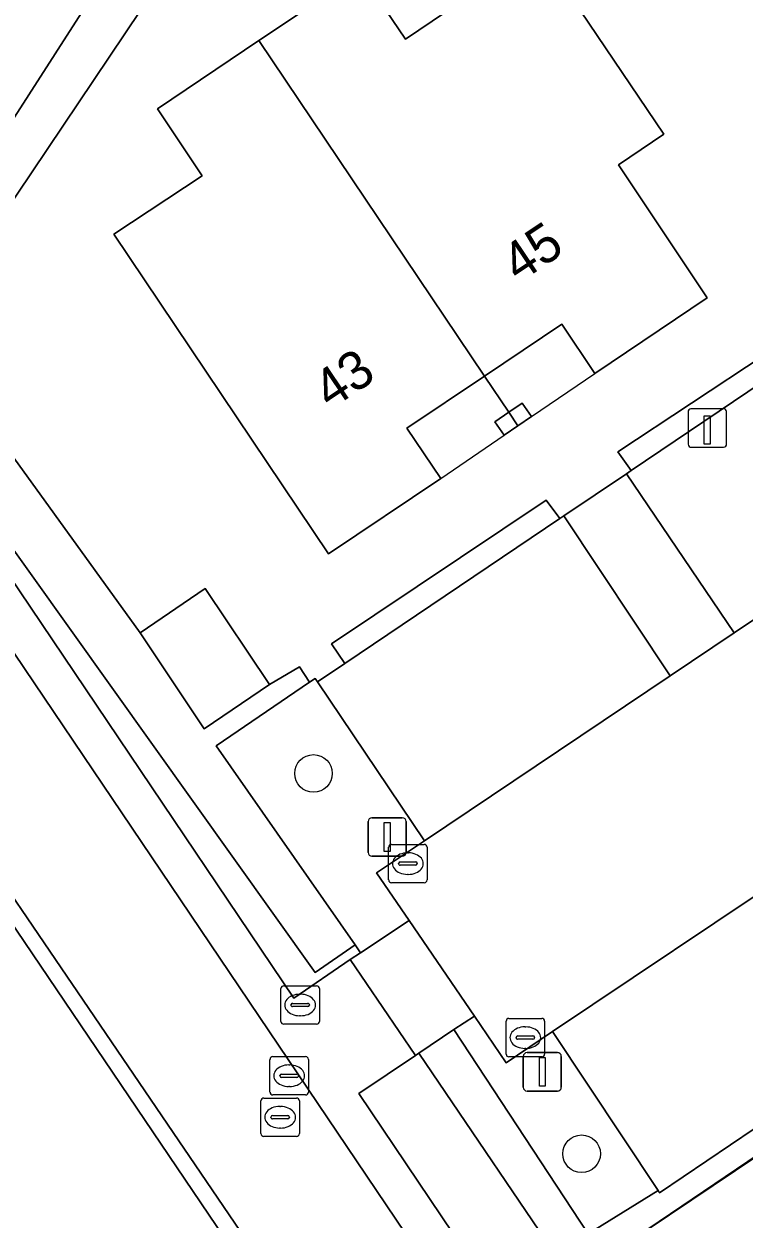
# Model space of a CAD drawing. Extents: x 158793 to 159888, y 384317 to 385256.
# Drawn here: x 158945.21 to 158963.94, y 384679.81 to 384710.92 of the extents above; entities that cross this region are included whole.
import ezdxf

# ---------------------------------------------------------------- set-up
doc = ezdxf.new("R2010")
doc.units = 0
for name, color, linetype in [('IMGEO_Berm_groen', 7, 'Continuous'), ('IMGEO_Boom', 7, 'Continuous'), ('IMGEO_Erf', 7, 'Continuous'), ('IMGEO_Groenvoorziening', 7, 'Continuous'), ('IMGEO_Haag', 7, 'Continuous'), ('IMGEO_Kolk', 7, 'Continuous'), ('IMGEO_Laadpaal', 7, 'Continuous'), ('IMGEO_Lichtmast', 7, 'Continuous'), ('IMGEO_Pand', 7, 'Continuous'), ('IMGEO_Pand_nummerreeks', 7, 'Continuous'), ('IMGEO_Pand_overbouw', 7, 'Continuous'), ('IMGEO_Parkeervlak_open', 7, 'Continuous'), ('IMGEO_Rijbaan_lokaal_open', 7, 'Continuous'), ('IMGEO_Rioolput', 7, 'Continuous'), ('IMGEO_Voetpad_halfverhard', 7, 'Continuous'), ('IMGEO_Voetpad_op_trap', 7, 'Continuous'), ('IMGEO_Voetpad_open', 7, 'Continuous')]:
    doc.layers.add(name, color=color, linetype=linetype)

msp = doc.modelspace()

# ---------------------------------------------------------------- linework, layer by layer
at = {"layer": 'IMGEO_Berm_groen'}
msp.add_lwpolyline([(158942.526, 384699.967), (158952.229, 384685.559), (158953.693, 384686.565), (158953.964, 384686.744), (158953.822, 384686.947), (158952.786, 384686.235), (158941.142, 384702.551), (158965.512, 384740.522)], dxfattribs=at)
at = {"layer": 'IMGEO_Boom'}
for centre in [(158952.741, 384691.413), (158959.716, 384681.512)]:
    msp.add_circle(centre, 0.489, dxfattribs=at)
at = {"layer": 'IMGEO_Erf'}
for points in [[(158949.45, 384713.078), (158942.598, 384702.871), (158948.229, 384695.075), (158949.925, 384696.227), (158951.593, 384693.727), (158952.375, 384694.187), (158952.639, 384693.793), (158952.782, 384693.887), (158952.843, 384693.8), (158953.553, 384694.278), (158953.207, 384694.787), (158958.791, 384698.529), (158959.147, 384698.046), (158959.251, 384698.116), (158960.884, 384699.216), (158961.002, 384699.296), (158960.66, 384699.787), (158964.489, 384702.315)], [(158991.832, 384700.418), (158977.899, 384691.005), (158978.017, 384690.809), (158979.73, 384688.292), (158978.026, 384687.132), (158976.326, 384689.664), (158970.085, 384685.407), (158969.689, 384685.861), (158969.61, 384685.808), (158968.087, 384684.781), (158967.901, 384684.656), (158968.288, 384684.196), (158967.066, 384683.335), (158968.128, 384681.745), (158965.665, 384680.099), (158964.603, 384681.689), (158960.312, 384678.787)], [(158970.042, 384650.292), (158941.462, 384692.581)]]:
    msp.add_lwpolyline(points, dxfattribs=at)
for points in [[(158961.859, 384708.055), (158960.676, 384707.255), (158962.987, 384703.797), (158960.062, 384701.827), (158959.198, 384703.109), (158957.19, 384701.758), (158955.173, 384700.402), (158956.052, 384699.091), (158953.129, 384697.13), (158947.547, 384705.451), (158949.843, 384706.973), (158948.68, 384708.713), (158951.323, 384710.489), (158953.966, 384712.265), (158955.134, 384710.528), (158958.604, 384712.879)], [(158958.174, 384701.053), (158958.413, 384700.702), (158958.061, 384700.462), (158957.7, 384700.216), (158957.461, 384700.567), (158957.824, 384700.814)]]:
    msp.add_lwpolyline(points, close=True, dxfattribs=at)
at = {"layer": 'IMGEO_Groenvoorziening'}
for points in [[(158965.491, 384739.134), (158966.078, 384738.835), (158966.613, 384739.202), (158965.512, 384740.522), (158941.142, 384702.551), (158952.786, 384686.235), (158953.822, 384686.947), (158950.206, 384692.135), (158952.639, 384693.793), (158952.375, 384694.187), (158951.593, 384693.727), (158949.898, 384692.576), (158948.229, 384695.075), (158942.598, 384702.871), (158949.45, 384713.078), (158955.43, 384722.46), (158959.613, 384729.029), (158959.225, 384729.429)], [(158964.816, 384701.864), (158964.489, 384702.315), (158960.66, 384699.787), (158961.002, 384699.296)], [(158959.147, 384698.046), (158958.791, 384698.529), (158953.207, 384694.787), (158953.553, 384694.278)], [(158952.843, 384693.8), (158952.782, 384693.887), (158952.639, 384693.793), (158950.206, 384692.135), (158953.822, 384686.947), (158953.964, 384686.744), (158955.232, 384687.583), (158954.382, 384688.829), (158955.626, 384689.662)], [(158958.961, 384684.691), (158957.755, 384683.883), (158956.927, 384685.098), (158956.395, 384684.743), (158959.891, 384679.427), (158961.705, 384680.553)], [(158967.066, 384683.335), (158968.288, 384684.196), (158967.901, 384684.656), (158961.741, 384680.499), (158961.705, 384680.553), (158959.891, 384679.427), (158956.395, 384684.743), (158955.484, 384684.134), (158959.482, 384678.23), (158960.312, 384678.787), (158964.603, 384681.689)], [(158955.484, 384684.134), (158955.391, 384684.072), (158953.921, 384683.081), (158971.449, 384657.024), (158988.039, 384668.203), (158987.037, 384669.652), (158988.632, 384670.744), (158988.838, 384670.885), (158988.717, 384671.076), (158987.567, 384670.347), (158987.078, 384671.028), (158984.575, 384669.342), (158985.168, 384668.461), (158971.956, 384659.812), (158967.571, 384666.287), (158959.482, 384678.23)]]:
    msp.add_lwpolyline(points, close=True, dxfattribs=at)
for points in [[(158922.109, 384671.989), (158924.962, 384667.694), (158929.431, 384670.782), (158930.599, 384671.589), (158928.67, 384674.688), (158928.077, 384675.641), (158930.702, 384677.442), (158927, 384683.401), (158941.507, 384693.215), (158970.058, 384651.22), (158977.555, 384656.193), (158975.853, 384658.793), (158971.165, 384655.643), (158941.388, 384699.818)], [(158941.462, 384692.581), (158970.042, 384650.292), (158977.807, 384655.577), (158986.56, 384661.35), (158997.226, 384645.658), (159005.347, 384633.805), (158991.18, 384624.297), (158986.877, 384630.783), (158982.198, 384627.503), (158982.566, 384626.956), (158986.69, 384629.795), (158990.973, 384623.592), (159006.114, 384633.802), (158986.551, 384662.087), (158978.394, 384656.739), (158978.554, 384656.496), (158977.714, 384655.951), (158977.555, 384656.193), (158970.058, 384651.22), (158941.507, 384693.215)]]:
    msp.add_lwpolyline(points, dxfattribs=at)
at = {"layer": 'IMGEO_Haag'}
for points in [[(158965.491, 384739.134), (158966.078, 384738.835), (158966.613, 384739.202), (158965.512, 384740.522), (158941.142, 384702.551), (158952.786, 384686.235), (158953.822, 384686.947), (158950.206, 384692.135), (158952.639, 384693.793), (158952.375, 384694.187), (158951.593, 384693.727), (158949.898, 384692.576), (158948.229, 384695.075), (158942.598, 384702.871), (158949.45, 384713.078), (158955.43, 384722.46), (158959.613, 384729.029), (158959.225, 384729.429)], [(158964.816, 384701.864), (158964.489, 384702.315), (158960.66, 384699.787), (158961.002, 384699.296)], [(158959.147, 384698.046), (158958.791, 384698.529), (158953.207, 384694.787), (158953.553, 384694.278)], [(158956.395, 384684.743), (158955.484, 384684.134), (158959.482, 384678.23), (158960.312, 384678.787), (158967.131, 384683.37), (158968.288, 384684.196), (158967.901, 384684.656), (158961.741, 384680.499), (158961.705, 384680.553), (158959.891, 384679.427)]]:
    msp.add_lwpolyline(points, close=True, dxfattribs=at)
msp.add_lwpolyline([(158941.462, 384692.581), (158970.042, 384650.292), (158977.807, 384655.577), (158986.56, 384661.35), (158997.226, 384645.658), (159005.347, 384633.805), (158991.18, 384624.297), (158986.877, 384630.783), (158982.198, 384627.503), (158982.566, 384626.956), (158986.69, 384629.795), (158990.973, 384623.592), (159006.114, 384633.802), (158986.551, 384662.087), (158978.394, 384656.739), (158978.554, 384656.496), (158977.714, 384655.951), (158977.555, 384656.193), (158970.058, 384651.22), (158941.507, 384693.215)], dxfattribs=at)
at = {"layer": 'IMGEO_Kolk'}
for p, q in [((158954.772, 384689.565), (158955.624, 384689.565)), ((158954.697, 384688.639), (158954.697, 384689.491)), ((158955.185, 384689.345), (158955.21, 384689.345)), ((158955.698, 384689.491), (158955.698, 384688.639)), ((158954.956, 384689.059), (158954.956, 384689.071)), ((158955.394, 384689.022), (158954.996, 384689.022)), ((158954.999, 384689.108), (158955.397, 384689.108)), ((158955.44, 384689.071), (158955.44, 384689.059)), ((158955.208, 384688.785), (158955.183, 384688.785)), ((158955.624, 384688.565), (158954.772, 384688.565)), ((158957.752, 384684.109), (158957.752, 384684.961)), ((158957.827, 384685.035), (158958.679, 384685.035)), ((158958.753, 384684.961), (158958.753, 384684.109)), ((158958.054, 384684.578), (158958.452, 384684.578)), ((158958.24, 384684.815), (158958.265, 384684.815)), ((158958.011, 384684.529), (158958.011, 384684.541)), ((158958.449, 384684.492), (158958.051, 384684.492)), ((158958.263, 384684.255), (158958.238, 384684.255)), ((158958.495, 384684.541), (158958.495, 384684.529)), ((158958.679, 384684.035), (158957.827, 384684.035))]:
    msp.add_line(p, q, dxfattribs=at)
for points in [[(158954.772, 384689.565), (158955.624, 384689.565)], [(158954.697, 384688.639), (158954.697, 384689.491)], [(158955.698, 384689.491), (158955.698, 384688.639)], [(158955.624, 384688.565), (158954.772, 384688.565)], [(158957.752, 384684.109), (158957.752, 384684.961)], [(158957.827, 384685.035), (158958.679, 384685.035)], [(158958.753, 384684.961), (158958.753, 384684.109)], [(158958.679, 384684.035), (158957.827, 384684.035)]]:
    msp.add_lwpolyline(points, dxfattribs=at)
for centre, radius, start, end in [((158954.774, 384689.489), 0.0765, 91.552, 178.448), ((158954.774, 384689.489), 0.0765, 91.552, 178.448), ((158955.622, 384689.489), 0.0765, 1.552, 88.448), ((158955.622, 384689.489), 0.0765, 1.552, 88.448), ((158954.996, 384689.068), 0.0403, 85.8775, 175.7526), ((158954.993, 384689.058), 0.0366, 178.938, 274.7102), ((158955.397, 384689.065), 0.043, 264.8664, 352.4533), ((158955.401, 384689.07), 0.0386, 1.7309, 96.639), ((158954.774, 384688.641), 0.0765, 181.552, 268.448), ((158954.774, 384688.641), 0.0765, 181.552, 268.448), ((158955.622, 384688.641), 0.0765, 271.552, 358.448), ((158955.622, 384688.641), 0.0765, 271.552, 358.448), ((158957.829, 384684.959), 0.0765, 91.552, 178.448), ((158957.829, 384684.959), 0.0765, 91.552, 178.448), ((158958.677, 384684.959), 0.0765, 1.552, 88.448), ((158958.677, 384684.959), 0.0765, 1.552, 88.448), ((158958.051, 384684.538), 0.0403, 85.8775, 175.7526), ((158958.456, 384684.54), 0.0386, 1.7309, 96.639), ((158958.048, 384684.528), 0.0366, 178.938, 274.7102), ((158958.452, 384684.535), 0.043, 264.8664, 352.4533), ((158957.829, 384684.111), 0.0765, 181.552, 268.448), ((158957.829, 384684.111), 0.0765, 181.552, 268.448), ((158958.677, 384684.111), 0.0765, 271.552, 358.448), ((158958.677, 384684.111), 0.0765, 271.552, 358.448)]:
    msp.add_arc(centre, radius, start, end, dxfattribs=at)
for centre, major_axis, ratio, start_param, end_param in [((158955.184, 384689.065), (-0.387, 0.002), 0.722429, 4.712389, 7.853982), ((158955.209, 384689.065), (-0.39, 0.002), 0.717154, 1.570796, 4.712389), ((158958.239, 384684.535), (-0.387, 0.002), 0.722429, 4.712389, 7.853982), ((158958.264, 384684.535), (-0.39, 0.002), 0.717154, 1.570796, 4.712389)]:
    msp.add_ellipse(centre, major_axis=major_axis, ratio=ratio, start_param=start_param, end_param=end_param, dxfattribs=at)
at = {"layer": 'IMGEO_Laadpaal'}
for p, q in [((158962.486, 384700.822), (158962.486, 384699.981)), ((158962.486, 384700.822), (158962.486, 384699.981)), ((158963.402, 384700.906), (158962.561, 384700.906)), ((158963.402, 384700.906), (158962.561, 384700.906)), ((158963.486, 384699.99), (158963.486, 384700.831)), ((158963.486, 384699.99), (158963.486, 384700.831)), ((158962.57, 384699.906), (158963.411, 384699.906)), ((158962.57, 384699.906), (158963.411, 384699.906))]:
    msp.add_line(p, q, dxfattribs=at)
msp.add_lwpolyline([(158962.901, 384700.719), (158963.061, 384700.719), (158963.061, 384699.986), (158962.901, 384699.986), (158962.901, 384700.719)], dxfattribs=at)
for centre, start, end in [((158962.564, 384700.828), 92.4484, 184.2845), ((158962.564, 384700.828), 92.4484, 184.2845), ((158963.408, 384700.828), 2.4484, 94.2845), ((158963.408, 384700.828), 2.4484, 94.2845), ((158962.564, 384699.984), 182.4484, 274.2845), ((158962.564, 384699.984), 182.4484, 274.2845), ((158963.408, 384699.984), 272.4484, 4.2845), ((158963.408, 384699.984), 272.4484, 4.2845)]:
    msp.add_arc(centre, 0.0779, start, end, dxfattribs=at)
at = {"layer": 'IMGEO_Lichtmast'}
for p, q in [((158954.162, 384689.358), (158954.162, 384690.158)), ((158954.162, 384690.158), (158954.162, 384689.358)), ((158954.262, 384690.258), (158955.052, 384690.258)), ((158955.052, 384690.258), (158954.262, 384690.258)), ((158955.152, 384690.158), (158955.152, 384689.358)), ((158955.152, 384689.358), (158955.152, 384690.158)), ((158955.052, 384689.258), (158954.262, 384689.258)), ((158954.262, 384689.258), (158955.052, 384689.258)), ((158958.199, 384683.245), (158958.199, 384684.045)), ((158958.199, 384684.045), (158958.199, 384683.245)), ((158958.299, 384684.145), (158959.089, 384684.145)), ((158959.089, 384684.145), (158958.299, 384684.145)), ((158959.189, 384684.045), (158959.189, 384683.245)), ((158959.189, 384683.245), (158959.189, 384684.045)), ((158959.089, 384683.145), (158958.299, 384683.145)), ((158958.299, 384683.145), (158959.089, 384683.145))]:
    msp.add_line(p, q, dxfattribs=at)
for points in [[(158954.582, 384690.133), (158954.732, 384690.133), (158954.732, 384689.383), (158954.582, 384689.383), (158954.582, 384690.133)], [(158958.619, 384684.02), (158958.769, 384684.02), (158958.769, 384683.27), (158958.619, 384683.27), (158958.619, 384684.02)]]:
    msp.add_lwpolyline(points, dxfattribs=at)
for centre, start, end in [((158954.262, 384690.158), 90, 180), ((158954.262, 384690.158), 90, 180), ((158955.052, 384690.158), 0, 90), ((158955.052, 384690.158), 360, 90), ((158954.262, 384689.358), 180, 270), ((158954.262, 384689.358), 180, 270), ((158955.052, 384689.358), 270, 0), ((158955.052, 384689.358), 270, 0), ((158958.299, 384684.045), 90, 180), ((158958.299, 384684.045), 90, 180), ((158959.089, 384684.045), 0, 90), ((158959.089, 384684.045), 360, 90), ((158958.299, 384683.245), 180, 270), ((158958.299, 384683.245), 180, 270), ((158959.089, 384683.245), 270, 0), ((158959.089, 384683.245), 270, 0)]:
    msp.add_arc(centre, 0.1, start, end, dxfattribs=at)
at = {"layer": 'IMGEO_Pand'}
for points in [[(158961.859, 384708.055), (158958.604, 384712.879), (158955.134, 384710.528), (158953.966, 384712.265), (158951.323, 384710.489), (158957.19, 384701.758), (158959.198, 384703.109), (158960.062, 384701.827), (158962.987, 384703.797), (158960.676, 384707.255)], [(158951.323, 384710.489), (158948.68, 384708.713), (158949.843, 384706.973), (158947.547, 384705.451), (158953.129, 384697.13), (158956.052, 384699.091), (158955.173, 384700.402), (158957.19, 384701.758)], [(158957.824, 384700.814), (158958.061, 384700.462), (158958.413, 384700.702), (158958.174, 384701.053)], [(158957.824, 384700.814), (158957.461, 384700.567), (158957.7, 384700.216), (158958.061, 384700.462)], [(158948.229, 384695.075), (158949.898, 384692.576), (158951.593, 384693.727), (158949.925, 384696.227)]]:
    msp.add_lwpolyline(points, close=True, dxfattribs=at)
at = {"layer": 'IMGEO_Pand_overbouw'}
for points in [[(158957.19, 384701.758), (158957.824, 384700.814), (158958.061, 384700.462), (158958.413, 384700.702), (158960.062, 384701.827), (158959.198, 384703.109)], [(158958.061, 384700.462), (158957.824, 384700.814), (158957.19, 384701.758), (158955.173, 384700.402), (158956.052, 384699.091), (158957.7, 384700.216)]]:
    msp.add_lwpolyline(points, close=True, dxfattribs=at)
at = {"layer": 'IMGEO_Parkeervlak_open'}
for points in [[(158970.077, 384699.361), (158967.298, 384703.536), (158965.32, 384702.204), (158964.816, 384701.864), (158961.002, 384699.296), (158960.884, 384699.216), (158963.682, 384695.069)], [(158962.02, 384693.954), (158959.251, 384698.116), (158959.147, 384698.046), (158953.553, 384694.278), (158952.843, 384693.8), (158955.626, 384689.662)], [(158968.087, 384684.781), (158965.277, 384688.927), (158958.961, 384684.691), (158961.705, 384680.553), (158961.741, 384680.499), (158967.901, 384684.656)]]:
    msp.add_lwpolyline(points, close=True, dxfattribs=at)
at = {"layer": 'IMGEO_Rijbaan_lokaal_open'}
msp.add_lwpolyline([(158985.469, 384709.698), (158975.08, 384702.746), (158973.571, 384701.736), (158971.272, 384700.198), (158970.077, 384699.361), (158963.682, 384695.069), (158962.02, 384693.954), (158955.626, 384689.662), (158954.382, 384688.829), (158955.232, 384687.583), (158956.927, 384685.098), (158957.755, 384683.883), (158958.961, 384684.691), (158965.277, 384688.927), (158966.82, 384689.961), (158973.391, 384694.368), (158975.726, 384695.98), (158988.412, 384704.475)], dxfattribs=at)
at = {"layer": 'IMGEO_Rioolput'}
for p, q in [((158951.895, 384684.959), (158951.895, 384685.811)), ((158951.97, 384685.885), (158952.822, 384685.885)), ((158952.896, 384685.811), (158952.896, 384684.959)), ((158952.383, 384685.665), (158952.408, 384685.665)), ((158952.154, 384685.379), (158952.154, 384685.391)), ((158952.592, 384685.342), (158952.194, 384685.342)), ((158952.197, 384685.428), (158952.595, 384685.428)), ((158952.638, 384685.391), (158952.638, 384685.379)), ((158952.822, 384684.885), (158951.97, 384684.885)), ((158952.406, 384685.105), (158952.381, 384685.105)), ((158951.61, 384683.118), (158951.61, 384683.97)), ((158951.685, 384684.044), (158952.537, 384684.044)), ((158952.611, 384683.97), (158952.611, 384683.118)), ((158952.098, 384683.824), (158952.123, 384683.824)), ((158951.869, 384683.538), (158951.869, 384683.55)), ((158952.307, 384683.501), (158951.909, 384683.501)), ((158951.912, 384683.587), (158952.31, 384683.587)), ((158952.353, 384683.55), (158952.353, 384683.538)), ((158952.537, 384683.044), (158951.685, 384683.044)), ((158952.121, 384683.264), (158952.096, 384683.264)), ((158951.374, 384682.036), (158951.374, 384682.888)), ((158951.449, 384682.962), (158952.301, 384682.962)), ((158951.862, 384682.742), (158951.887, 384682.742)), ((158952.375, 384682.888), (158952.375, 384682.036)), ((158951.633, 384682.456), (158951.633, 384682.468)), ((158952.071, 384682.419), (158951.673, 384682.419)), ((158951.676, 384682.505), (158952.074, 384682.505)), ((158952.117, 384682.468), (158952.117, 384682.456)), ((158951.885, 384682.182), (158951.86, 384682.182)), ((158952.301, 384681.962), (158951.449, 384681.962))]:
    msp.add_line(p, q, dxfattribs=at)
for points in [[(158951.895, 384684.959), (158951.895, 384685.811)], [(158951.97, 384685.885), (158952.822, 384685.885)], [(158952.896, 384685.811), (158952.896, 384684.959)], [(158952.822, 384684.885), (158951.97, 384684.885)], [(158951.61, 384683.118), (158951.61, 384683.97)], [(158951.685, 384684.044), (158952.537, 384684.044)], [(158952.611, 384683.97), (158952.611, 384683.118)], [(158952.537, 384683.044), (158951.685, 384683.044)], [(158951.374, 384682.036), (158951.374, 384682.888)], [(158951.449, 384682.962), (158952.301, 384682.962)], [(158952.375, 384682.888), (158952.375, 384682.036)], [(158952.301, 384681.962), (158951.449, 384681.962)]]:
    msp.add_lwpolyline(points, dxfattribs=at)
for centre, radius, start, end in [((158951.972, 384685.809), 0.0765, 91.552, 178.448), ((158951.972, 384685.809), 0.0765, 91.552, 178.448), ((158952.82, 384685.809), 0.0765, 1.552, 88.448), ((158952.82, 384685.809), 0.0765, 1.552, 88.448), ((158952.194, 384685.388), 0.0403, 85.8775, 175.7526), ((158952.191, 384685.378), 0.0366, 178.938, 274.7102), ((158952.595, 384685.385), 0.043, 264.8664, 352.4533), ((158952.599, 384685.39), 0.0386, 1.7309, 96.639), ((158951.972, 384684.961), 0.0765, 181.552, 268.448), ((158951.972, 384684.961), 0.0765, 181.552, 268.448), ((158952.82, 384684.961), 0.0765, 271.552, 358.448), ((158952.82, 384684.961), 0.0765, 271.552, 358.448), ((158951.687, 384683.968), 0.0765, 91.552, 178.448), ((158951.687, 384683.968), 0.0765, 91.552, 178.448), ((158952.535, 384683.968), 0.0765, 1.552, 88.448), ((158952.535, 384683.968), 0.0765, 1.552, 88.448), ((158951.909, 384683.547), 0.0403, 85.8775, 175.7526), ((158951.906, 384683.537), 0.0366, 178.938, 274.7102), ((158952.31, 384683.544), 0.043, 264.8664, 352.4533), ((158952.314, 384683.549), 0.0386, 1.7309, 96.639), ((158951.687, 384683.12), 0.0765, 181.552, 268.448), ((158951.687, 384683.12), 0.0765, 181.552, 268.448), ((158952.535, 384683.12), 0.0765, 271.552, 358.448), ((158952.535, 384683.12), 0.0765, 271.552, 358.448), ((158951.451, 384682.886), 0.0765, 91.552, 178.448), ((158951.451, 384682.886), 0.0765, 91.552, 178.448), ((158952.299, 384682.886), 0.0765, 1.552, 88.448), ((158952.299, 384682.886), 0.0765, 1.552, 88.448), ((158951.673, 384682.465), 0.0403, 85.8775, 175.7526), ((158951.67, 384682.455), 0.0366, 178.938, 274.7102), ((158952.074, 384682.462), 0.043, 264.8664, 352.4533), ((158952.078, 384682.467), 0.0386, 1.7309, 96.639), ((158951.451, 384682.038), 0.0765, 181.552, 268.448), ((158951.451, 384682.038), 0.0765, 181.552, 268.448), ((158952.299, 384682.038), 0.0765, 271.552, 358.448), ((158952.299, 384682.038), 0.0765, 271.552, 358.448)]:
    msp.add_arc(centre, radius, start, end, dxfattribs=at)
for centre, major_axis, ratio, start_param, end_param in [((158952.382, 384685.385), (-0.387, 0.002), 0.722429, 4.712389, 7.853982), ((158952.407, 384685.385), (-0.39, 0.002), 0.717154, 1.570796, 4.712389), ((158952.097, 384683.544), (-0.387, 0.002), 0.722429, 4.712389, 7.853982), ((158952.122, 384683.544), (-0.39, 0.002), 0.717154, 1.570796, 4.712389), ((158951.861, 384682.462), (-0.387, 0.002), 0.722429, 4.712389, 7.853982), ((158951.886, 384682.462), (-0.39, 0.002), 0.717154, 1.570796, 4.712389)]:
    msp.add_ellipse(centre, major_axis=major_axis, ratio=ratio, start_param=start_param, end_param=end_param, dxfattribs=at)
at = {"layer": 'IMGEO_Voetpad_halfverhard'}
msp.add_lwpolyline([(158942.526, 384699.967), (158942.084, 384700.551), (158938.197, 384703.116), (158936.004, 384699.719), (158937.66, 384698.642), (158939.315, 384701.171), (158941.388, 384699.818), (158971.165, 384655.643), (158975.853, 384658.793), (158977.555, 384656.193), (158977.714, 384655.951), (158978.554, 384656.496), (158978.394, 384656.739), (158976.688, 384659.337), (158990.17, 384668.443), (158988.632, 384670.744), (158987.037, 384669.652), (158988.039, 384668.203), (158971.449, 384657.024), (158953.921, 384683.081), (158955.391, 384684.072), (158953.693, 384686.565), (158952.229, 384685.559)], close=True, dxfattribs=at)
at = {"layer": 'IMGEO_Voetpad_op_trap'}
msp.add_lwpolyline([(158955.232, 384687.583), (158953.964, 384686.744), (158953.693, 384686.565), (158955.391, 384684.072), (158955.484, 384684.134), (158956.395, 384684.743), (158956.927, 384685.098)], close=True, dxfattribs=at)
at = {"layer": 'IMGEO_Voetpad_open'}
msp.add_lwpolyline([(158960.884, 384699.216), (158959.251, 384698.116), (158962.02, 384693.954), (158963.682, 384695.069)], close=True, dxfattribs=at)

# ---------------------------------------------------------------- texts
at = {"layer": 'IMGEO_Pand_nummerreeks'}
for s, p in [('45', (158958.082, 384704.166)), ('43', (158953.179, 384700.868))]:
    msp.add_text(s, height=1, rotation=33.9248, dxfattribs=at).set_placement(p)

doc.saveas('drawing.dxf')
